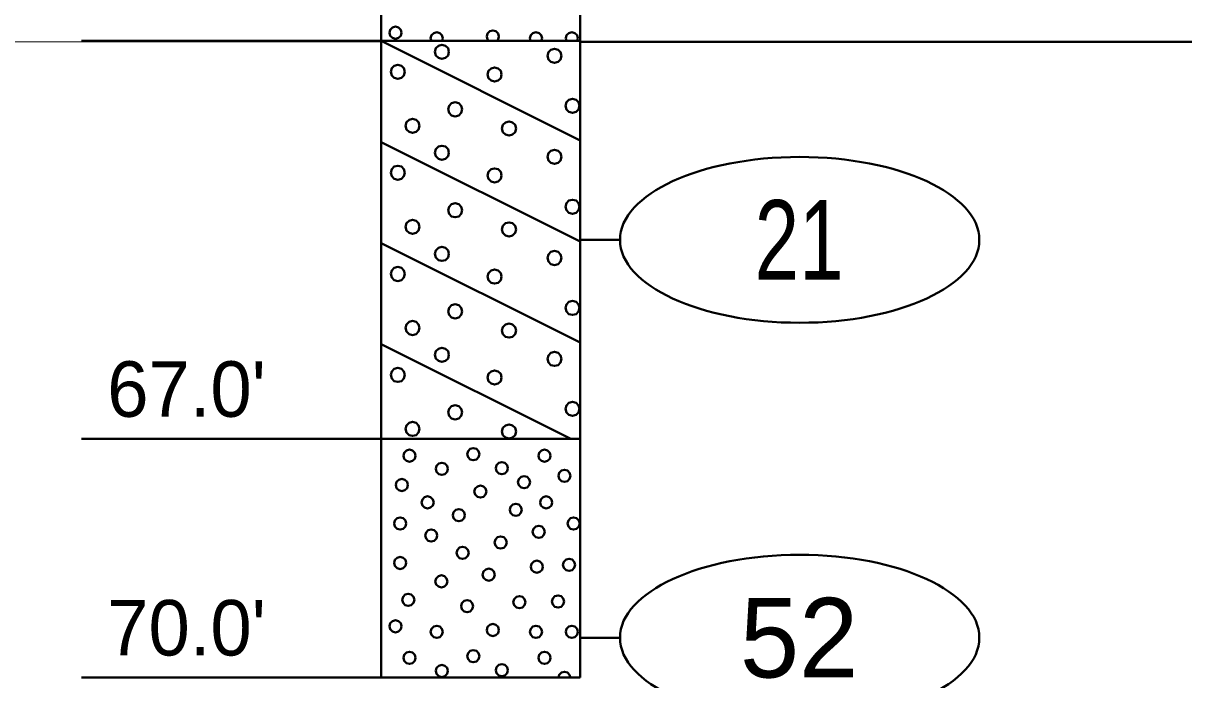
# Model space of a CAD drawing. Extents: x -76 to 974, y -1080 to -735.
# Drawn here: x 281.69 to 296.27, y -1000.11 to -991.86 of the extents above; entities that cross this region are included whole.
import ezdxf
from ezdxf.enums import TextEntityAlignment as Align

# ---------------------------------------------------------------- set-up
doc = ezdxf.new("R2010")
doc.units = 0
doc.header["$LTSCALE"] = 0.36
doc.layers.add('27', color=7, linetype='Continuous', lineweight=40)
doc.layers.add('7', color=7, linetype='Continuous', lineweight=13)

msp = doc.modelspace()

# ---------------------------------------------------------------- linework, layer by layer
at = {"layer": '27'}
for p, q in [((286.1855, -987.0789), (286.1855, -992.0789)), ((288.6855, -992.0789), (288.6855, -987.0789)), ((282.4181, -992.0789), (286.1855, -992.0789)), ((286.1855, -992.0789), (288.6855, -992.0789)), ((286.1855, -992.0789), (288.6855, -993.3289)), ((286.1855, -992.0789), (286.1855, -997.0789)), ((288.6855, -997.0789), (288.6855, -992.0789)), ((288.6855, -992.09), (321.1855, -992.09)), ((286.1855, -993.3489), (288.6855, -994.5989)), ((286.1855, -994.6189), (288.6855, -995.8689)), ((289.1855, -994.5789), (288.6855, -994.5789)), ((286.1855, -995.8889), (288.5655, -997.0789)), ((282.4181, -997.0789), (286.1855, -997.0789)), ((286.1855, -997.0789), (288.6855, -997.0789)), ((286.1855, -997.0789), (286.1855, -1000.0789)), ((288.6855, -1000.0789), (288.6855, -997.0789)), ((289.1855, -999.5789), (288.6855, -999.5789)), ((282.4181, -1000.0789), (286.1855, -1000.0789)), ((286.1855, -1000.0789), (288.6855, -1000.0789))]:
    msp.add_line(p, q, dxfattribs=at)
for points in [[(286.4399, -991.9754), (286.4297, -991.9373), (286.4018, -991.9094), (286.3637, -991.8992), (286.3256, -991.9094), (286.2977, -991.9373), (286.2875, -991.9754), (286.2977, -992.0135), (286.3256, -992.0414), (286.3637, -992.0516), (286.4018, -992.0414), (286.4297, -992.0135)], [(286.9586, -992.0453), (286.9483, -992.0072), (286.9205, -991.9793), (286.8824, -991.9691), (286.8443, -991.9793), (286.8164, -992.0072), (286.8062, -992.0453), (286.8152, -992.0789), (286.9495, -992.0789)], [(287.6526, -992.0605), (287.6628, -992.0224), (287.6526, -991.9843), (287.6247, -991.9564), (287.5866, -991.9462), (287.5485, -991.9564), (287.5206, -991.9843), (287.5104, -992.0224), (287.5206, -992.0605), (287.5391, -992.0789), (287.6342, -992.0789)], [(288.2057, -992.0453), (288.1955, -992.0072), (288.1676, -991.9793), (288.1295, -991.9691), (288.0914, -991.9793), (288.0635, -992.0072), (288.0533, -992.0453), (288.0623, -992.0789), (288.1967, -992.0789)], [(288.6557, -992.0453), (288.6455, -992.0072), (288.6176, -991.9793), (288.5795, -991.9691), (288.5414, -991.9793), (288.5135, -992.0072), (288.5033, -992.0453), (288.5123, -992.0789), (288.6467, -992.0789)], [(287.0362, -992.2152), (287.0243, -992.1708), (286.9917, -992.1383), (286.9473, -992.1263), (286.9028, -992.1383), (286.8703, -992.1708), (286.8584, -992.2152), (286.8703, -992.2597), (286.9028, -992.2922), (286.9473, -992.3041), (286.9917, -992.2922), (287.0243, -992.2597)], [(288.451, -992.2662), (288.4391, -992.2217), (288.4066, -992.1892), (288.3621, -992.1773), (288.3177, -992.1892), (288.2851, -992.2217), (288.2732, -992.2662), (288.2851, -992.3106), (288.3177, -992.3432), (288.3621, -992.3551), (288.4066, -992.3432), (288.4391, -992.3106)], [(286.4831, -992.467), (286.4712, -992.4226), (286.4386, -992.39), (286.3942, -992.3781), (286.3497, -992.39), (286.3172, -992.4226), (286.3053, -992.467), (286.3172, -992.5115), (286.3497, -992.544), (286.3942, -992.5559), (286.4386, -992.544), (286.4712, -992.5115)], [(287.6984, -992.5001), (287.6865, -992.4556), (287.654, -992.4231), (287.6095, -992.4112), (287.5651, -992.4231), (287.5325, -992.4556), (287.5206, -992.5001), (287.5325, -992.5445), (287.5651, -992.5771), (287.6095, -992.589), (287.654, -992.5771), (287.6865, -992.5445)], [(287.2026, -992.9374), (287.1907, -992.893), (287.1582, -992.8604), (287.1137, -992.8485), (287.0693, -992.8604), (287.0367, -992.893), (287.0248, -992.9374), (287.0367, -992.9819), (287.0693, -993.0144), (287.1137, -993.0263), (287.1582, -993.0144), (287.1907, -992.9819)], [(288.6773, -992.8942), (288.6654, -992.8497), (288.6329, -992.8172), (288.5884, -992.8053), (288.544, -992.8172), (288.5114, -992.8497), (288.4995, -992.8942), (288.5114, -992.9386), (288.544, -992.9712), (288.5884, -992.9831), (288.6329, -992.9712), (288.6654, -992.9386)], [(286.6674, -993.1459), (286.6555, -993.1014), (286.623, -993.0689), (286.5785, -993.057), (286.5341, -993.0689), (286.5015, -993.1014), (286.4896, -993.1459), (286.5015, -993.1903), (286.5341, -993.2229), (286.5785, -993.2348), (286.623, -993.2229), (286.6555, -993.1903)], [(287.8802, -993.1789), (287.8683, -993.1345), (287.8358, -993.102), (287.7913, -993.09), (287.7469, -993.102), (287.7143, -993.1345), (287.7024, -993.1789), (287.7143, -993.2234), (287.7469, -993.2559), (287.7913, -993.2678), (287.8358, -993.2559), (287.8683, -993.2234)], [(287.0361, -993.4841), (287.0242, -993.4396), (286.9917, -993.4071), (286.9472, -993.3952), (286.9028, -993.4071), (286.8702, -993.4396), (286.8583, -993.4841), (286.8702, -993.5285), (286.9028, -993.561), (286.9472, -993.573), (286.9917, -993.561), (287.0242, -993.5285)], [(288.451, -993.5349), (288.4391, -993.4905), (288.4066, -993.4579), (288.3621, -993.446), (288.3177, -993.4579), (288.2851, -993.4905), (288.2732, -993.5349), (288.2851, -993.5794), (288.3177, -993.6119), (288.3621, -993.6238), (288.4066, -993.6119), (288.4391, -993.5794)], [(286.4831, -993.7358), (286.4712, -993.6913), (286.4386, -993.6588), (286.3942, -993.6469), (286.3497, -993.6588), (286.3172, -993.6913), (286.3053, -993.7358), (286.3172, -993.7802), (286.3497, -993.8128), (286.3942, -993.8247), (286.4386, -993.8128), (286.4712, -993.7802)], [(287.6984, -993.7688), (287.6865, -993.7244), (287.654, -993.6918), (287.6095, -993.6799), (287.5651, -993.6918), (287.5325, -993.7244), (287.5206, -993.7688), (287.5325, -993.8133), (287.5651, -993.8458), (287.6095, -993.8577), (287.654, -993.8458), (287.6865, -993.8133)], [(288.6773, -994.1629), (288.6654, -994.1185), (288.6329, -994.0859), (288.5884, -994.074), (288.544, -994.0859), (288.5114, -994.1185), (288.4995, -994.1629), (288.5114, -994.2074), (288.544, -994.2399), (288.5884, -994.2518), (288.6329, -994.2399), (288.6654, -994.2074)], [(287.2026, -994.2061), (287.1907, -994.1617), (287.1582, -994.1291), (287.1137, -994.1172), (287.0693, -994.1291), (287.0367, -994.1617), (287.0248, -994.2061), (287.0367, -994.2506), (287.0693, -994.2831), (287.1137, -994.295), (287.1582, -994.2831), (287.1907, -994.2506)], [(286.6674, -994.4146), (286.6555, -994.3702), (286.623, -994.3376), (286.5785, -994.3257), (286.5341, -994.3376), (286.5015, -994.3702), (286.4896, -994.4146), (286.5015, -994.4591), (286.5341, -994.4916), (286.5785, -994.5035), (286.623, -994.4916), (286.6555, -994.4591)], [(287.8802, -994.4477), (287.8683, -994.4032), (287.8358, -994.3707), (287.7913, -994.3588), (287.7469, -994.3707), (287.7143, -994.4032), (287.7024, -994.4477), (287.7143, -994.4921), (287.7469, -994.5247), (287.7913, -994.5366), (287.8358, -994.5247), (287.8683, -994.4921)], [(287.0362, -994.7552), (287.0243, -994.7108), (286.9917, -994.6783), (286.9473, -994.6663), (286.9028, -994.6783), (286.8703, -994.7108), (286.8584, -994.7552), (286.8703, -994.7997), (286.9028, -994.8322), (286.9473, -994.8441), (286.9917, -994.8322), (287.0243, -994.7997)], [(288.451, -994.8062), (288.4391, -994.7617), (288.4066, -994.7292), (288.3621, -994.7173), (288.3177, -994.7292), (288.2851, -994.7617), (288.2732, -994.8062), (288.2851, -994.8506), (288.3177, -994.8832), (288.3621, -994.8951), (288.4066, -994.8832), (288.4391, -994.8506)], [(286.4831, -995.007), (286.4712, -994.9626), (286.4386, -994.93), (286.3942, -994.9181), (286.3497, -994.93), (286.3172, -994.9626), (286.3053, -995.007), (286.3172, -995.0515), (286.3497, -995.084), (286.3942, -995.0959), (286.4386, -995.084), (286.4712, -995.0515)], [(287.6984, -995.0401), (287.6865, -994.9956), (287.654, -994.9631), (287.6095, -994.9512), (287.5651, -994.9631), (287.5325, -994.9956), (287.5206, -995.0401), (287.5325, -995.0845), (287.5651, -995.1171), (287.6095, -995.129), (287.654, -995.1171), (287.6865, -995.0845)], [(287.2026, -995.4774), (287.1907, -995.433), (287.1582, -995.4004), (287.1137, -995.3885), (287.0693, -995.4004), (287.0367, -995.433), (287.0248, -995.4774), (287.0367, -995.5219), (287.0693, -995.5544), (287.1137, -995.5663), (287.1582, -995.5544), (287.1907, -995.5219)], [(288.6773, -995.4342), (288.6654, -995.3897), (288.6329, -995.3572), (288.5884, -995.3453), (288.544, -995.3572), (288.5114, -995.3897), (288.4995, -995.4342), (288.5114, -995.4786), (288.544, -995.5112), (288.5884, -995.5231), (288.6329, -995.5112), (288.6654, -995.4786)], [(286.6674, -995.6859), (286.6555, -995.6414), (286.623, -995.6089), (286.5785, -995.597), (286.5341, -995.6089), (286.5015, -995.6414), (286.4896, -995.6859), (286.5015, -995.7303), (286.5341, -995.7629), (286.5785, -995.7748), (286.623, -995.7629), (286.6555, -995.7303)], [(287.8802, -995.7189), (287.8683, -995.6745), (287.8358, -995.642), (287.7913, -995.63), (287.7469, -995.642), (287.7143, -995.6745), (287.7024, -995.7189), (287.7143, -995.7634), (287.7469, -995.7959), (287.7913, -995.8078), (287.8358, -995.7959), (287.8683, -995.7634)], [(287.0361, -996.0241), (287.0242, -995.9796), (286.9917, -995.9471), (286.9472, -995.9352), (286.9028, -995.9471), (286.8702, -995.9796), (286.8583, -996.0241), (286.8702, -996.0685), (286.9028, -996.101), (286.9472, -996.113), (286.9917, -996.101), (287.0242, -996.0685)], [(288.451, -996.0749), (288.4391, -996.0305), (288.4066, -995.9979), (288.3621, -995.986), (288.3177, -995.9979), (288.2851, -996.0305), (288.2732, -996.0749), (288.2851, -996.1194), (288.3177, -996.1519), (288.3621, -996.1638), (288.4066, -996.1519), (288.4391, -996.1194)], [(286.4831, -996.2758), (286.4712, -996.2313), (286.4386, -996.1988), (286.3942, -996.1869), (286.3497, -996.1988), (286.3172, -996.2313), (286.3053, -996.2758), (286.3172, -996.3202), (286.3497, -996.3528), (286.3942, -996.3647), (286.4386, -996.3528), (286.4712, -996.3202)], [(287.6984, -996.3088), (287.6865, -996.2644), (287.654, -996.2318), (287.6095, -996.2199), (287.5651, -996.2318), (287.5325, -996.2644), (287.5206, -996.3088), (287.5325, -996.3533), (287.5651, -996.3858), (287.6095, -996.3977), (287.654, -996.3858), (287.6865, -996.3533)], [(287.2026, -996.7461), (287.1907, -996.7017), (287.1582, -996.6691), (287.1137, -996.6572), (287.0693, -996.6691), (287.0367, -996.7017), (287.0248, -996.7461), (287.0367, -996.7906), (287.0693, -996.8231), (287.1137, -996.835), (287.1582, -996.8231), (287.1907, -996.7906)], [(288.6773, -996.7029), (288.6654, -996.6585), (288.6329, -996.6259), (288.5884, -996.614), (288.544, -996.6259), (288.5114, -996.6585), (288.4995, -996.7029), (288.5114, -996.7474), (288.544, -996.7799), (288.5884, -996.7918), (288.6329, -996.7799), (288.6654, -996.7474)], [(286.6674, -996.9546), (286.6555, -996.9102), (286.623, -996.8776), (286.5785, -996.8657), (286.5341, -996.8776), (286.5015, -996.9102), (286.4896, -996.9546), (286.5015, -996.9991), (286.5341, -997.0316), (286.5785, -997.0435), (286.623, -997.0316), (286.6555, -996.9991)], [(287.8802, -996.9877), (287.8683, -996.9432), (287.8358, -996.9107), (287.7913, -996.8988), (287.7469, -996.9107), (287.7143, -996.9432), (287.7024, -996.9877), (287.7143, -997.0321), (287.7469, -997.0647), (287.7913, -997.0766), (287.8358, -997.0647), (287.8683, -997.0321)], [(286.6174, -997.2916), (286.6072, -997.2535), (286.5793, -997.2256), (286.5412, -997.2154), (286.5031, -997.2256), (286.4752, -997.2535), (286.465, -997.2916), (286.4752, -997.3297), (286.5031, -997.3575), (286.5412, -997.3678), (286.5793, -997.3575), (286.6072, -997.3297)], [(287.4184, -997.272), (287.4082, -997.2339), (287.3803, -997.206), (287.3422, -997.1958), (287.3041, -997.206), (287.2762, -997.2339), (287.266, -997.272), (287.2762, -997.3101), (287.3041, -997.338), (287.3422, -997.3482), (287.3803, -997.338), (287.4082, -997.3101)], [(288.312, -997.2916), (288.3018, -997.2535), (288.2739, -997.2256), (288.2358, -997.2154), (288.1977, -997.2256), (288.1698, -997.2535), (288.1596, -997.2916), (288.1698, -997.3297), (288.1977, -997.3576), (288.2358, -997.3678), (288.2739, -997.3576), (288.3018, -997.3297)], [(287.0224, -997.4568), (287.0121, -997.4187), (286.9843, -997.3908), (286.9462, -997.3806), (286.9081, -997.3908), (286.8802, -997.4187), (286.87, -997.4568), (286.8802, -997.4949), (286.9081, -997.5228), (286.9462, -997.533), (286.9843, -997.5228), (287.0121, -997.4949)], [(287.7774, -997.4478), (287.7672, -997.4097), (287.7393, -997.3818), (287.7012, -997.3716), (287.6631, -997.3818), (287.6352, -997.4097), (287.625, -997.4478), (287.6352, -997.4859), (287.6631, -997.5138), (287.7012, -997.524), (287.7393, -997.5138), (287.7672, -997.4859)], [(286.5212, -997.6594), (286.511, -997.6213), (286.4831, -997.5934), (286.445, -997.5832), (286.4069, -997.5934), (286.379, -997.6213), (286.3688, -997.6594), (286.379, -997.6975), (286.4069, -997.7254), (286.445, -997.7356), (286.4831, -997.7254), (286.511, -997.6975)], [(288.0557, -997.6251), (288.0455, -997.587), (288.0176, -997.5591), (287.9795, -997.5489), (287.9414, -997.5591), (287.9135, -997.587), (287.9033, -997.6251), (287.9135, -997.6632), (287.9414, -997.6911), (287.9795, -997.7013), (288.0176, -997.6911), (288.0455, -997.6632)], [(288.5629, -997.5437), (288.5527, -997.5056), (288.5248, -997.4777), (288.4867, -997.4675), (288.4486, -997.4777), (288.4207, -997.5056), (288.4105, -997.5437), (288.4207, -997.5818), (288.4486, -997.6097), (288.4867, -997.6199), (288.5248, -997.6097), (288.5527, -997.5818)], [(287.5073, -997.7426), (287.4971, -997.7045), (287.4692, -997.6766), (287.4311, -997.6664), (287.393, -997.6766), (287.3651, -997.7045), (287.3549, -997.7426), (287.3651, -997.7807), (287.393, -997.8086), (287.4311, -997.8188), (287.4692, -997.8086), (287.4971, -997.7807)], [(286.8441, -997.8781), (286.8339, -997.84), (286.806, -997.8121), (286.7679, -997.8019), (286.7298, -997.8121), (286.7019, -997.84), (286.6917, -997.8781), (286.7019, -997.9162), (286.7298, -997.9441), (286.7679, -997.9543), (286.806, -997.9441), (286.8339, -997.9162)], [(287.9514, -997.9709), (287.9412, -997.9328), (287.9133, -997.9049), (287.8752, -997.8947), (287.8371, -997.9049), (287.8092, -997.9328), (287.799, -997.9709), (287.8092, -998.009), (287.8371, -998.0369), (287.8752, -998.0471), (287.9133, -998.0369), (287.9412, -998.009)], [(288.3328, -997.8781), (288.3226, -997.84), (288.2947, -997.8121), (288.2566, -997.8019), (288.2185, -997.8121), (288.1906, -997.84), (288.1804, -997.8781), (288.1906, -997.9162), (288.2185, -997.9441), (288.2566, -997.9543), (288.2947, -997.9441), (288.3226, -997.9162)], [(287.2357, -998.0395), (287.2255, -998.0014), (287.1976, -997.9735), (287.1595, -997.9633), (287.1214, -997.9735), (287.0935, -998.0014), (287.0833, -998.0395), (287.0935, -998.0776), (287.1214, -998.1055), (287.1595, -998.1157), (287.1976, -998.1055), (287.2255, -998.0776)], [(286.4984, -998.1438), (286.4881, -998.1057), (286.4603, -998.0778), (286.4222, -998.0676), (286.3841, -998.0778), (286.3562, -998.1057), (286.346, -998.1438), (286.3562, -998.1819), (286.3841, -998.2097), (286.4222, -998.22), (286.4603, -998.2097), (286.4881, -998.1819)], [(288.24, -998.248), (288.2298, -998.2099), (288.2019, -998.182), (288.1638, -998.1718), (288.1257, -998.182), (288.0978, -998.2099), (288.0876, -998.248), (288.0978, -998.2861), (288.1257, -998.314), (288.1638, -998.3242), (288.2019, -998.314), (288.2298, -998.2861)], [(288.6786, -998.1438), (288.6684, -998.1057), (288.6405, -998.0778), (288.6024, -998.0676), (288.5643, -998.0778), (288.5364, -998.1057), (288.5262, -998.1438), (288.5364, -998.1819), (288.5643, -998.2097), (288.6024, -998.22), (288.6405, -998.2097), (288.6684, -998.1819)], [(286.8899, -998.2938), (286.8797, -998.2557), (286.8518, -998.2278), (286.8137, -998.2176), (286.7756, -998.2278), (286.7477, -998.2557), (286.7375, -998.2938), (286.7477, -998.3319), (286.7756, -998.3598), (286.8137, -998.37), (286.8518, -998.3598), (286.8797, -998.3319)], [(287.762, -998.3815), (287.7518, -998.3434), (287.7239, -998.3155), (287.6858, -998.3053), (287.6477, -998.3155), (287.6198, -998.3434), (287.6096, -998.3815), (287.6198, -998.4196), (287.6477, -998.4475), (287.6858, -998.4577), (287.7239, -998.4475), (287.7518, -998.4196)], [(287.284, -998.5124), (287.2738, -998.4743), (287.2459, -998.4464), (287.2078, -998.4362), (287.1697, -998.4464), (287.1418, -998.4743), (287.1316, -998.5124), (287.1418, -998.5505), (287.1697, -998.5784), (287.2078, -998.5886), (287.2459, -998.5784), (287.2738, -998.5505)], [(286.4984, -998.6396), (286.4881, -998.6015), (286.4603, -998.5736), (286.4222, -998.5634), (286.3841, -998.5736), (286.3562, -998.6015), (286.346, -998.6396), (286.3562, -998.6777), (286.3841, -998.7055), (286.4222, -998.7158), (286.4603, -998.7055), (286.4881, -998.6777)], [(288.2171, -998.6866), (288.2069, -998.6485), (288.179, -998.6206), (288.1409, -998.6104), (288.1028, -998.6206), (288.0749, -998.6485), (288.0647, -998.6866), (288.0749, -998.7247), (288.1028, -998.7526), (288.1409, -998.7628), (288.179, -998.7526), (288.2069, -998.7247)], [(288.6214, -998.6624), (288.6112, -998.6243), (288.5833, -998.5964), (288.5452, -998.5862), (288.5071, -998.5964), (288.4792, -998.6243), (288.469, -998.6624), (288.4792, -998.7005), (288.5071, -998.7284), (288.5452, -998.7386), (288.5833, -998.7284), (288.6112, -998.7005)], [(287.612, -998.787), (287.6018, -998.7489), (287.5739, -998.721), (287.5358, -998.7108), (287.4977, -998.721), (287.4698, -998.7489), (287.4596, -998.787), (287.4698, -998.8251), (287.4977, -998.853), (287.5358, -998.8632), (287.5739, -998.853), (287.6018, -998.8251)], [(287.017, -998.8709), (287.0068, -998.8328), (286.9789, -998.8049), (286.9408, -998.7947), (286.9027, -998.8049), (286.8748, -998.8328), (286.8646, -998.8709), (286.8748, -998.909), (286.9027, -998.9369), (286.9408, -998.9471), (286.9789, -998.9369), (287.0068, -998.909)], [(286.6013, -999.1023), (286.5911, -999.0642), (286.5632, -999.0363), (286.5251, -999.0261), (286.487, -999.0363), (286.4591, -999.0642), (286.4489, -999.1023), (286.4591, -999.1404), (286.487, -999.1683), (286.5251, -999.1785), (286.5632, -999.1683), (286.5911, -999.1404)], [(287.9972, -999.1315), (287.987, -999.0934), (287.9591, -999.0655), (287.921, -999.0553), (287.8829, -999.0655), (287.855, -999.0934), (287.8448, -999.1315), (287.855, -999.1696), (287.8829, -999.1975), (287.921, -999.2077), (287.9591, -999.1975), (287.987, -999.1696)], [(288.4828, -999.1239), (288.4726, -999.0858), (288.4447, -999.0579), (288.4066, -999.0477), (288.3685, -999.0579), (288.3406, -999.0858), (288.3304, -999.1239), (288.3406, -999.162), (288.3685, -999.1899), (288.4066, -999.2001), (288.4447, -999.1899), (288.4726, -999.162)], [(287.3399, -999.1824), (287.3297, -999.1443), (287.3018, -999.1164), (287.2637, -999.1062), (287.2256, -999.1164), (287.1977, -999.1443), (287.1875, -999.1824), (287.1977, -999.2205), (287.2256, -999.2484), (287.2637, -999.2586), (287.3018, -999.2484), (287.3297, -999.2205)], [(286.4399, -999.4354), (286.4297, -999.3973), (286.4018, -999.3694), (286.3637, -999.3592), (286.3256, -999.3694), (286.2977, -999.3973), (286.2875, -999.4354), (286.2977, -999.4735), (286.3256, -999.5014), (286.3637, -999.5116), (286.4018, -999.5014), (286.4297, -999.4735)], [(286.9586, -999.5053), (286.9483, -999.4672), (286.9205, -999.4393), (286.8824, -999.4291), (286.8443, -999.4393), (286.8164, -999.4672), (286.8062, -999.5053), (286.8164, -999.5434), (286.8443, -999.5713), (286.8824, -999.5815), (286.9205, -999.5713), (286.9483, -999.5434)], [(287.6628, -999.4824), (287.6526, -999.4443), (287.6247, -999.4164), (287.5866, -999.4062), (287.5485, -999.4164), (287.5206, -999.4443), (287.5104, -999.4824), (287.5206, -999.5205), (287.5485, -999.5484), (287.5866, -999.5586), (287.6247, -999.5484), (287.6526, -999.5205)], [(288.2057, -999.5053), (288.1955, -999.4672), (288.1676, -999.4393), (288.1295, -999.4291), (288.0914, -999.4393), (288.0635, -999.4672), (288.0533, -999.5053), (288.0635, -999.5434), (288.0914, -999.5713), (288.1295, -999.5815), (288.1676, -999.5713), (288.1955, -999.5434)], [(288.6557, -999.5053), (288.6455, -999.4672), (288.6176, -999.4393), (288.5795, -999.4291), (288.5414, -999.4393), (288.5135, -999.4672), (288.5033, -999.5053), (288.5135, -999.5434), (288.5414, -999.5713), (288.5795, -999.5815), (288.6176, -999.5713), (288.6455, -999.5434)], [(286.6174, -999.8316), (286.6072, -999.7935), (286.5793, -999.7656), (286.5412, -999.7554), (286.5031, -999.7656), (286.4752, -999.7935), (286.465, -999.8316), (286.4752, -999.8697), (286.5031, -999.8975), (286.5412, -999.9078), (286.5793, -999.8975), (286.6072, -999.8697)], [(287.4184, -999.812), (287.4082, -999.7739), (287.3803, -999.746), (287.3422, -999.7358), (287.3041, -999.746), (287.2762, -999.7739), (287.266, -999.812), (287.2762, -999.8501), (287.3041, -999.878), (287.3422, -999.8882), (287.3803, -999.878), (287.4082, -999.8501)], [(288.312, -999.8316), (288.3018, -999.7935), (288.2739, -999.7656), (288.2358, -999.7554), (288.1977, -999.7656), (288.1698, -999.7935), (288.1596, -999.8316), (288.1698, -999.8697), (288.1977, -999.8976), (288.2358, -999.9078), (288.2739, -999.8976), (288.3018, -999.8697)], [(287.0224, -999.9968), (287.0121, -999.9587), (286.9843, -999.9308), (286.9462, -999.9206), (286.9081, -999.9308), (286.8802, -999.9587), (286.87, -999.9968), (286.8802, -1000.0349), (286.9081, -1000.0628), (286.9462, -1000.073), (286.9843, -1000.0628), (287.0121, -1000.0349)], [(287.7774, -999.9878), (287.7672, -999.9497), (287.7393, -999.9218), (287.7012, -999.9116), (287.6631, -999.9218), (287.6352, -999.9497), (287.625, -999.9878), (287.6352, -1000.0259), (287.6631, -1000.0538), (287.7012, -1000.064), (287.7393, -1000.0538), (287.7672, -1000.0259)], [(288.5527, -1000.0456), (288.5248, -1000.0177), (288.4867, -1000.0075), (288.4486, -1000.0177), (288.4207, -1000.0456), (288.4118, -1000.0789), (288.5616, -1000.0789)]]:
    msp.add_lwpolyline(points, close=True, dxfattribs=at)
for centre in [(291.4429, -994.5789), (291.4429, -999.5789)]:
    msp.add_ellipse(centre, major_axis=(2.2574, 0), ratio=0.461538, dxfattribs=at)
at = {"layer": '7'}
msp.add_line((256.2421, -992.09), (286.1855, -992.09), dxfattribs=at)

# ---------------------------------------------------------------- texts
at = {"layer": '27', "width": 0.75}
msp.add_text('21', height=1, dxfattribs=at).set_placement((291.4356, -995.0788), align=Align.CENTER)
at = {"layer": '27'}
for s, p in [("67.0'", (282.7421, -996.8025)), ("70.0'", (282.7421, -999.8025))]:
    msp.add_text(s, height=0.6976, dxfattribs=at).set_placement(p)
msp.add_text('52', height=1, dxfattribs=at).set_placement((291.4355, -1000.0788), align=Align.CENTER)

doc.saveas('drawing.dxf')
